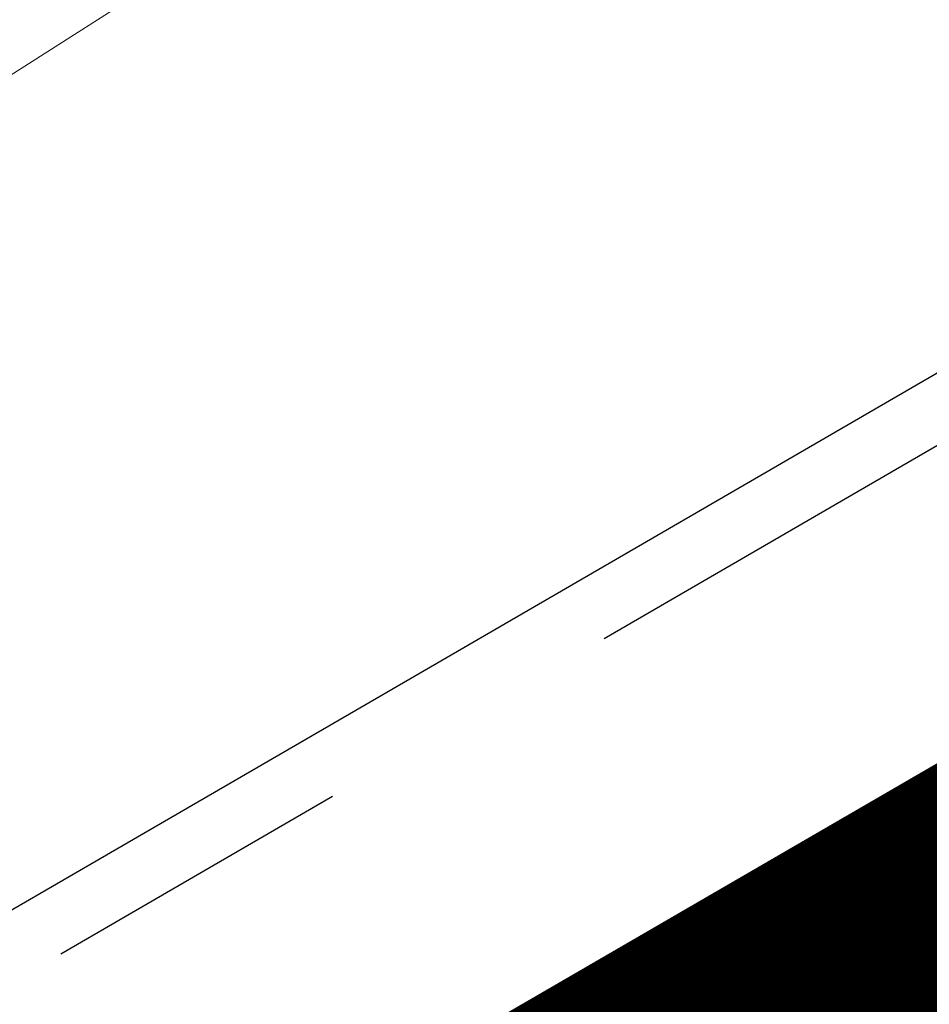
# Model space of a CAD drawing. Header units: metres. Extents: x 163628 to 167855, y 402678 to 405435.
# Tile 475 of 656: x 167392.56 to 167393.72, y 404860.61 to 404861.86. Entities that reach past the tile are written whole.
import ezdxf

# ---------------------------------------------------------------- set-up
doc = ezdxf.new("R2010")
doc.units = ezdxf.units.M
doc.linetypes.add('X-CA190022.004-UO-DWM_Snelfietsroute$0$VH-OPSLUITBAND_80X200', pattern=[14, 8, -2, 2, -2])
for name, color, linetype, lineweight in [('X-CA190022.004-UO-BGT_Ondergrond$0$GE_316_WGDFietspad_Vlak_GEM', 253, 'Continuous', 9), ('X-CA190022.004-UO-BGT_Ondergrond$0$GE_479_BTDGroenvoorziening_grasenkruida_GEM', 253, 'Continuous', 9), ('X-CA190022.004-UO-DTM inmeting$0$B-ME-KG-BEHEERGRENS-G', 246, 'X-CA190022.004-UO-DTM inmeting$0$KG-BG', 0), ('X-CA190022.004-UO-DTM inmeting$0$B-WE-VH-VERHARDING_ASFALT-G', 246, 'Continuous', 0), ('X-CA190022.004-UO-DWM_Snelfietsroute$0$N-WE-VH-KANTOPSLUITING_ACHTERKANTBAND-G', 125, 'Continuous', 25), ('X-CA190022.004-UO-DWM_Snelfietsroute$0$N-WE-VH-KANTOPSLUITING_OPSLUITBAND_80X200-G', 125, 'X-CA190022.004-UO-DWM_Snelfietsroute$0$VH-OPSLUITBAND_80X200', 25)]:
    doc.layers.add(name, color=color, linetype=linetype, lineweight=lineweight)
doc.layers.add('X-CA190022.004-UO-KL_Wenstracé_v0.3$0$N-WE-KL-TRACE_WENSTRACE-G 1.0m', color=74, linetype='Continuous', lineweight=35, transparency=0.6)
doc.linetypes.add('X-CA190022.004-UO-DTM inmeting$0$KG-BG', pattern='A,5.5,-2,[4,NLCS.SHX,S=1,R=0,X=0,Y=0],-2', length=9.5)

msp = doc.modelspace()

# ---------------------------------------------------------------- linework, layer by layer
at = {"layer": 'X-CA190022.004-UO-BGT_Ondergrond$0$GE_316_WGDFietspad_Vlak_GEM', "flags": 128}
msp.add_lwpolyline([(167368.981, 404846.466), (167381.557, 404853.698), (167382.306, 404854.129), (167386.437, 404856.505), (167387.316, 404857.01), (167388.203, 404857.52), (167398.04, 404863.177)], dxfattribs=at)
at = {"layer": 'X-CA190022.004-UO-BGT_Ondergrond$0$GE_479_BTDGroenvoorziening_grasenkruida_GEM', "flags": 128}
msp.add_lwpolyline([(167398.04, 404863.177), (167388.203, 404857.52), (167387.316, 404857.01), (167386.457, 404858.513), (167404.185, 404870.05), (167404.019, 404872.416), (167404.15, 404872.347), (167405.442, 404871.835), (167408.223, 404871.146), (167411.392, 404872.393), (167413.819, 404874.138), (167415.221, 404876.379), (167415.156, 404880.274), (167414.836, 404885.141), (167414.618, 404889.075), (167414.781, 404894.281), (167415.895, 404899.11), (167418.121, 404903.623), (167421.793, 404909.346), (167425.691, 404914.648), (167430.241, 404920.627), (167433.288, 404926.385), (167435.746, 404932.159)], dxfattribs=at)
at = {"layer": 'X-CA190022.004-UO-DTM inmeting$0$B-ME-KG-BEHEERGRENS-G', "ltscale": 0.5}
msp.add_line((167398.189, 404865.388, 9.09), (167389.175, 404859.644, 9.101), dxfattribs=at)
at = {"layer": 'X-CA190022.004-UO-DTM inmeting$0$B-WE-VH-VERHARDING_ASFALT-G'}
msp.add_polyline3d([(167413.376, 404870.576, 9.069), (167409.294, 404868.793, 9.051), (167402.946, 404865.807, 9.04), (167397.19, 404862.576, 9.045), (167392.231, 404859.773, 9.029), (167387.419, 404856.919, 9.034), (167386.497, 404856.528, 9.036), (167382.221, 404854.07, 9.037), (167381.527, 404853.671, 9.03), (167374.765, 404849.697, 9.029), (167368.935, 404846.429, 9.02)], dxfattribs=at)
at = {"layer": 'X-CA190022.004-UO-DWM_Snelfietsroute$0$N-WE-VH-KANTOPSLUITING_ACHTERKANTBAND-G', "ltscale": 0.2, "flags": 128}
msp.add_lwpolyline([(167381.5817, 404855.2899), (167381.9832, 404854.598), (167393.9345, 404861.5344)], dxfattribs=at)
at = {"layer": 'X-CA190022.004-UO-DWM_Snelfietsroute$0$N-WE-VH-KANTOPSLUITING_OPSLUITBAND_80X200-G', "ltscale": 0.2, "flags": 128}
msp.add_lwpolyline([(167381.5125, 404855.2497), (167381.9542, 404854.4886), (167393.9746, 404861.4652)], dxfattribs=at)
at = {"layer": 'X-CA190022.004-UO-KL_Wenstracé_v0.3$0$N-WE-KL-TRACE_WENSTRACE-G 1.0m', "ltscale": 0.2, "const_width": 1, "flags": 128}
msp.add_lwpolyline([(167387.3651, 404856.6463), (167390.3606, 404858.3849), (167390.4072, 404858.4119), (167391.0252, 404858.7705), (167394.601, 404860.8459), (167394.7266, 404860.9189), (167395.5654, 404861.4134), (167396.3978, 404861.9156), (167397.225, 404862.4264), (167398.0469, 404862.9457), (167398.8634, 404863.4734), (167399.6744, 404864.0095), (167400.4802, 404864.5542), (167401.0822, 404864.9691), (167401.2785, 404865.1058), (167402.0736, 404865.6675), (167402.8618, 404866.2366), (167403.6444, 404866.8139), (167404.3135, 404867.3175), (167404.4193, 404867.398), (167405.1908, 404867.9921), (167405.9549, 404868.5931)], dxfattribs=at)

doc.saveas('drawing.dxf')
